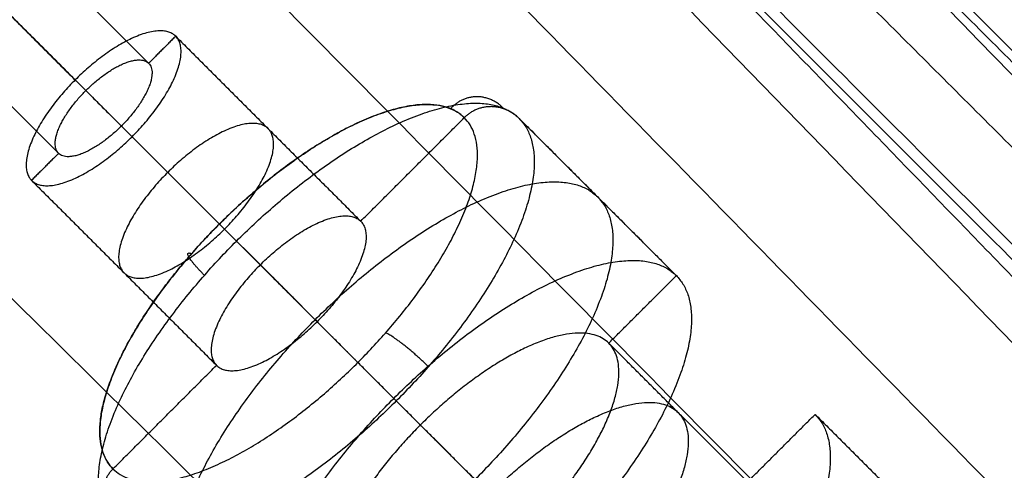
# Model space of a CAD drawing. Header units: millimetres. Extents: x -657 to 864, y -831 to 851.
# Tile 338 of 656: x -517.02 to -511.77, y 112.99 to 115.39. Entities that reach past the tile are written whole.
import ezdxf

# ---------------------------------------------------------------- set-up
doc = ezdxf.new("R2010")
doc.units = ezdxf.units.MM
doc.layers.add('Default', color=7, linetype='Continuous', true_color=0x000000)

msp = doc.modelspace()

# ---------------------------------------------------------------- linework, layer by layer
at = {"layer": 'Default'}
for points in [[(-473.689, 252.9367, -369.8785), (-564.1373, 162.4884, -369.8785), (-654.5856, 72.0401, -369.8785)], [(-474.323, 252.1079, -369.6653), (-564.0399, 162.3909, -369.6653), (-653.7569, 72.6739, -369.6653)], [(-363.37, 241.8283, -413.9261), (-503.4234, 101.7749, -413.9261), (-643.4767, -38.2784, -413.9261)], [(-363.801, 241.2679, -413.6894), (-503.3586, 101.7103, -413.6894), (-642.9162, -37.8474, -413.6894)], [(-236.2074, 159.5297, -441.8414), (-398.6931, -2.956, -441.8414), (-561.1788, -165.4416, -441.8414)], [(-236.6391, 159.098, -441.5875), (-398.6931, -2.956, -441.5875), (-560.747, -165.0099, -441.5875)], [(-501.469, 110.3882, -340.6566), (-508.0741, 116.9933, -340.6566), (-514.6793, 123.5984, -340.6566)], [(-514.6793, 123.5984, -340.4027), (-508.0741, 116.9933, -340.4027), (-501.469, 110.3882, -340.4027)], [(-501.469, 110.3882, -340.5297), (-508.0741, 116.9933, -340.5297), (-514.6793, 123.5984, -340.5297)], [(-512.0372, 99.82, -340.4027), (-518.6424, 106.4251, -340.4027), (-525.2475, 113.0302, -340.4027)], [(-525.2475, 113.0302, -340.6566), (-518.6424, 106.4251, -340.6566), (-512.0372, 99.82, -340.6566)], [(-512.0372, 99.82, -340.5297), (-518.6424, 106.4251, -340.5297), (-525.2475, 113.0302, -340.5297)]]:
    msp.add_open_spline(points, degree=2, dxfattribs=at)
for points, knots in [([(-593.1474, 191.4984, -340.3025), (-583.971, 182.322, -350.7035), (-555.936, 154.287, -379.3443), (-491.4402, 89.7912, -426.6492), (-434.2151, 32.5661, -441.8414), (-398.6931, -2.956, -441.8414)], [2.41548, 2.41548, 2.41548, 2.41548, 70.396144, 198.636056, 404.995527, 404.995527, 404.995527, 404.995527]), ([(-592.6359, 190.9868, -340.5563), (-583.5819, 181.9329, -350.7875), (-555.6847, 154.0357, -379.2423), (-491.3808, 89.7317, -426.406), (-434.1928, 32.5437, -441.5875), (-398.6931, -2.956, -441.5875)], [2.408267, 2.408267, 2.408267, 2.408267, 69.367076, 197.537893, 403.786179, 403.786179, 403.786179, 403.786179])]:
    msp.add_open_spline(points, degree=3, knots=knots, dxfattribs=at)
msp.add_rational_spline([(-514.6793, 123.5984, -340.4796), (-520.4918, 129.411, -340.4796), (-525.7759, 124.1269, -340.4796), (-531.06, 118.8427, -340.4796), (-525.2475, 113.0302, -340.4796)], [1, 0.707106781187, 1, 0.707106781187, 1], degree=2, knots=[1.570796, 1.570796, 1.570796, 3.141593, 3.141593, 4.712389, 4.712389, 4.712389], dxfattribs=at)
at = {"layer": 'Default', "color": 18, "true_color": 0x000000}
for points, degree in [([(-515.5689, 122.0219, -337.5103), (-509.2279, 115.681, -337.5103), (-502.887, 109.3401, -337.5103)], 2), ([(-502.8549, 109.3722, -338.4639), (-509.1958, 115.7131, -338.4639), (-515.5367, 122.054, -338.4639)], 2), ([(-515.601, 121.9898, -336.5566), (-509.2601, 115.6489, -336.5566), (-502.9191, 109.3079, -336.5566)], 2), ([(-523.5566, 121.9075, -335.4293), (-520.2234, 118.5743, -333.1302), (-516.8902, 115.2411, -330.8311), (-513.557, 111.9079, -328.532)], 3), ([(-503.3988, 108.8282, -335.8484), (-509.7398, 115.1691, -335.8484), (-516.0807, 121.5101, -335.8484)], 2), ([(-516.1442, 121.4466, -337.5672), (-509.8033, 115.1057, -337.5672), (-503.4623, 108.7647, -337.5672)], 2), ([(-503.4321, 108.7949, -338.4639), (-509.773, 115.1359, -338.4639), (-516.114, 121.4768, -338.4639)], 2), ([(-516.1744, 121.4164, -336.6704), (-509.8335, 115.0755, -336.6704), (-503.4925, 108.7345, -336.6704)], 2), ([(-513.2857, 118.0756, -336.6704), (-507.827, 112.6169, -336.6704), (-502.3684, 107.1582, -336.6704)], 2), ([(-513.1387, 118.0213, -335.8484), (-507.6553, 112.5379, -335.8484), (-502.1719, 107.0545, -335.8484)], 2), ([(-502.584, 106.0264, -334.7666), (-508.2214, 111.6638, -334.7666), (-513.8588, 117.3012, -334.7666)], 2), ([(-508.4207, 111.6852, -330.8051), (-510.2334, 113.5572, -332.1256), (-512.0461, 115.4292, -333.4461), (-513.8588, 117.3012, -334.7666)], 3), ([(-518.5631, 116.9141, -332.8996), (-516.8017, 115.1527, -331.6846), (-515.0404, 113.3913, -330.4697), (-513.279, 111.6299, -329.2548)], 3), ([(-517.8095, 116.6408, -334.7846), (-517.0695, 115.9008, -334.3829), (-516.3295, 115.1608, -333.9812)], 2), ([(-518.1443, 116.4953, -334.4358), (-517.4044, 115.7553, -334.0341), (-516.6644, 115.0153, -333.6323)], 2), ([(-509.003, 111.2131, -330.8733), (-511.5289, 113.8216, -332.7133), (-514.0548, 116.4301, -334.5534)], 2), ([(-514.0525, 116.4419, -334.8674), (-508.5876, 110.977, -334.8674), (-503.1227, 105.5121, -334.8674)], 2), ([(-517.955, 116.3059, -335.1334), (-517.215, 115.5659, -334.7317), (-516.475, 114.826, -334.33)], 2), ([(-501.8614, 105.3655, -336.3802), (-507.3387, 110.8428, -336.3802), (-512.8161, 116.3201, -336.3802)], 2), ([(-516.8099, 114.6805, -333.9812), (-517.5499, 115.4204, -334.3829), (-518.2898, 116.1604, -334.7846)], 2), ([(-514.1413, 116.1615, -333.1833), (-512.7795, 114.7591, -332.2071), (-511.4176, 113.3566, -331.2308), (-510.0557, 111.9542, -330.2546)], 3), ([(-513.0742, 116.062, -335.8356), (-507.4806, 110.4685, -335.8356), (-501.8871, 104.8749, -335.8356)], 2), ([(-513.3323, 115.8039, -335.291), (-507.8999, 110.3715, -335.291), (-502.4675, 104.9391, -335.291)], 2), ([(-514.5418, 115.6768, -332.062), (-513.4542, 114.5647, -331.2947), (-512.3665, 113.4526, -330.5275), (-511.2789, 112.3404, -329.7602)], 3), ([(-515.6478, 115.5038, -331.6616), (-514.558, 114.4009, -330.9031), (-513.4683, 113.298, -330.1447), (-512.3785, 112.195, -329.3863)], 3), ([(-516.1854, 115.305, -333.9812), (-516.2575, 115.2329, -333.9812), (-516.3295, 115.1608, -333.9812)], 2), ([(-516.1854, 115.305, -333.9812), (-515.6921, 114.8116, -333.7134), (-515.1988, 114.3183, -333.4456)], 2), ([(-516.7212, 115.0722, -333.4231), (-516.2279, 114.5788, -333.1553), (-515.7346, 114.0855, -332.8874)], 2), ([(-516.6644, 115.0153, -333.6323), (-516.6928, 115.0437, -333.5277), (-516.7212, 115.0722, -333.4231)], 2), ([(-515.1988, 114.3183, -333.4456), (-514.9226, 114.5945, -333.4456), (-514.6463, 114.8708, -333.4456)], 2), ([(-514.3542, 114.8669, -333.3652), (-513.9349, 114.4476, -333.1376), (-513.5156, 114.0282, -332.91)], 2), ([(-513.6586, 114.1713, -332.9876), (-514.0064, 114.5191, -333.1764), (-514.3542, 114.8669, -333.3652)], 2), ([(-516.4182, 114.7692, -334.5393), (-516.4466, 114.7976, -334.4346), (-516.475, 114.826, -334.33)], 2), ([(-515.4316, 113.7825, -334.0037), (-515.9249, 114.2759, -334.2715), (-516.4182, 114.7692, -334.5393)], 2), ([(-516.8099, 114.6805, -333.9812), (-516.8819, 114.6084, -333.9812), (-516.954, 114.5364, -333.9812)], 2), ([(-510.3836, 101.8435, -336.6704), (-516.7245, 108.1844, -336.6704), (-523.0654, 114.5254, -336.6704)], 2), ([(-516.954, 114.5364, -333.9812), (-516.4607, 114.043, -333.7134), (-515.9674, 113.5497, -333.4456)], 2), ([(-523.1259, 114.4649, -338.4639), (-516.7849, 108.124, -338.4639), (-510.444, 101.7831, -338.4639)], 2), ([(-510.4138, 101.8133, -337.5672), (-516.7547, 108.1542, -337.5672), (-523.0956, 114.4951, -337.5672)], 2), ([(-510.4773, 101.7498, -335.8484), (-516.8182, 108.0907, -335.8484), (-523.1591, 114.4317, -335.8484)], 2), ([(-515.9523, 114.3033, -332.0851), (-515.8435, 114.1944, -332.4863), (-515.7346, 114.0855, -332.8874)], 2), ([(-515.0225, 113.3735, -331.3402), (-515.4418, 113.7928, -331.5679), (-515.8612, 114.2121, -331.7955)], 2), ([(-517.1529, 113.9989, -331.6616), (-516.05, 112.9091, -330.9032), (-514.947, 111.8193, -330.1447), (-513.8441, 110.7295, -329.3863)], 3), ([(-513.8759, 113.668, -332.91), (-513.6957, 113.8481, -332.91), (-513.5156, 114.0282, -332.91)], 2), ([(-523.6388, 113.952, -336.5566), (-517.2979, 107.611, -336.5566), (-510.957, 101.2701, -336.5566)], 2), ([(-523.7031, 113.8877, -338.4639), (-517.3622, 107.5468, -338.4639), (-511.0212, 101.2058, -338.4639)], 2), ([(-510.9891, 101.238, -337.5103), (-517.33, 107.5789, -337.5103), (-523.671, 113.9198, -337.5103)], 2), ([(-515.4316, 113.7825, -334.0037), (-515.3227, 113.6737, -334.4048), (-515.2138, 113.5648, -334.806)], 2), ([(-513.1359, 112.928, -332.5083), (-513.5059, 113.298, -332.7091), (-513.8759, 113.668, -332.91)], 2), ([(-516.5198, 112.9973, -333.4456), (-516.2436, 113.2735, -333.4456), (-515.9674, 113.5497, -333.4456)], 2), ([(-515.0225, 113.3735, -331.3402), (-514.9515, 113.3025, -331.6019), (-514.8805, 113.2315, -331.8635)], 2), ([(-514.1704, 112.5213, -334.4797), (-514.5897, 112.9406, -334.7073), (-515.009, 113.36, -334.9349)], 2), ([(-513.1359, 112.928, -332.5083), (-512.9558, 113.1081, -332.5083), (-512.7756, 113.2883, -332.5083)], 2), ([(-512.7756, 113.2883, -332.5083), (-512.2823, 112.795, -332.2405), (-511.789, 112.3016, -331.9727)], 2), ([(-514.1405, 112.4915, -331.4618), (-514.5105, 112.8615, -331.6626), (-514.8805, 113.2315, -331.8635)], 2)]:
    msp.add_open_spline(points, degree=degree, dxfattribs=at)
for points, weights, degree, knots in [([(-516.5994, 117.9713, -337.1188), (-516.7874, 119.9468, -337.1188), (-518.6618, 120.7459, -337.1188), (-520.5362, 121.5449, -337.1188), (-521.8651, 120.2161, -337.1188), (-523.194, 118.8872, -337.1188), (-522.3949, 117.0128, -337.1188), (-521.5958, 115.1383, -337.1188), (-519.6203, 114.9503, -337.1188)], [1, 0.838037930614, 1, 0.838037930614, 1, 0.838037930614, 1, 0.838037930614, 1], 2, [-19.61723, -19.61723, -19.61723, -14.712923, -14.712923, -9.808615, -9.808615, -4.904308, -4.904308, 0, 0, 0]), ([(-516.741, 117.9649, -336.9701), (-516.9162, 119.8497, -336.9701), (-518.7039, 120.6139, -336.9701), (-520.4916, 121.3782, -336.9701), (-521.7594, 120.1104, -336.9701), (-523.0273, 118.8425, -336.9701), (-522.263, 117.0548, -336.9701), (-521.4987, 115.2671, -336.9701), (-519.6139, 115.0919, -336.9701)], [1, 0.837736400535, 1, 0.837736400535, 1, 0.837736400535, 1, 0.837736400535, 1], 2, [0, 0, 0, 4.677936, 4.677936, 9.355873, 9.355873, 14.033809, 14.033809, 18.711746, 18.711746, 18.711746]), ([(-514.071, 117.5127, -334.7945), (-514.8687, 118.141, -332.8074), (-516.3964, 117.5759, -331.466), (-517.8107, 116.1616, -331.466), (-519.225, 114.7473, -331.466), (-519.7901, 113.2197, -332.8074), (-519.1617, 112.422, -334.7945)], [1.13789965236, 0.941206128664, 0.954928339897, 1.17906628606, 0.954928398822, 0.941206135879, 1.13789949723], 3, [0.606869, 0.606869, 0.606869, 0.606869, 9.912577, 9.912577, 9.912577, 19.218282, 19.218282, 19.218282, 19.218282]), ([(-516.4182, 114.7692, -334.5393), (-516.0339, 115.1535, -334.5393), (-516.1854, 115.305, -333.9812), (-516.3369, 115.4565, -333.4231), (-516.7212, 115.0722, -333.4231)], [1, 0.707106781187, 1, 0.707106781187, 1], 2, [0, 0, 0, 1.256637, 1.256637, 2.513274, 2.513274, 2.513274]), ([(-516.8099, 114.6805, -333.9812), (-516.9046, 114.7752, -333.6323), (-516.6644, 115.0153, -333.6323), (-516.4242, 115.2555, -333.6323), (-516.3295, 115.1608, -333.9812)], [1, 0.707106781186, 1, 0.707106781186, 1], 2, [0, 0, 0, 0.785398, 0.785398, 1.570796, 1.570796, 1.570796]), ([(-516.3295, 115.1608, -333.9812), (-516.2348, 115.0662, -334.33), (-516.475, 114.826, -334.33), (-516.7152, 114.5858, -334.33), (-516.8099, 114.6805, -333.9812)], [1, 0.707106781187, 1, 0.707106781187, 1], 2, [0, 0, 0, 0.785398, 0.785398, 1.570796, 1.570796, 1.570796]), ([(-516.7212, 115.0722, -333.4231), (-517.1055, 114.6879, -333.4231), (-516.954, 114.5364, -333.9812), (-516.8025, 114.3849, -334.5393), (-516.4182, 114.7692, -334.5393)], [1, 0.707106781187, 1, 0.707106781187, 1], 2, [0, 0, 0, 1.256637, 1.256637, 2.513274, 2.513274, 2.513274]), ([(-516.5159, 112.7052, -333.3652), (-516.942, 113.1313, -331.7955), (-515.8612, 114.2121, -331.7955), (-514.7803, 115.2929, -331.7955), (-514.3542, 114.8669, -333.3652)], [1, 0.707106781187, 1, 0.707106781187, 1], 2, [0.319892, 0.319892, 0.319892, 3.382945, 3.382945, 6.445998, 6.445998, 6.445998]), ([(-514.6463, 114.8708, -333.4456), (-515.0156, 115.24, -332.0851), (-515.9523, 114.3033, -332.0851), (-516.8891, 113.3666, -332.0851), (-516.5198, 112.9973, -333.4456)], [1, 0.707106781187, 1, 0.707106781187, 1], 2, [0, 0, 0, 3.063053, 3.063053, 6.126106, 6.126106, 6.126106]), ([(-516.5198, 112.9973, -333.4456), (-516.833, 113.3105, -332.2918), (-516.1004, 114.1454, -332.1034), (-515.2365, 115.1298, -331.8812), (-514.7192, 114.9185, -333.2234), (-514.6767, 114.9011, -333.3337), (-514.6463, 114.8708, -333.4456)], [0.941544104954, 0.740037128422, 1, 0.707106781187, 1, 0.967069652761, 0.941544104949], 2, [0.344383, 0.344383, 0.344383, 3.063053, 3.063053, 6.126106, 6.126106, 6.470488, 6.470488, 6.470488]), ([(-516.5198, 112.9973, -333.4456), (-516.1505, 112.628, -334.806), (-515.2138, 113.5648, -334.806), (-514.2771, 114.5015, -334.806), (-514.6463, 114.8708, -333.4456)], [1, 0.707106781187, 1, 0.707106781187, 1], 2, [0, 0, 0, 3.063053, 3.063053, 6.126106, 6.126106, 6.126106]), ([(-514.3542, 114.8669, -333.3652), (-513.9282, 114.4408, -334.9349), (-515.009, 113.36, -334.9349), (-516.0898, 112.2791, -334.9349), (-516.5159, 112.7052, -333.3652)], [1, 0.707106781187, 1, 0.707106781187, 1], 2, [0.319892, 0.319892, 0.319892, 3.382945, 3.382945, 6.445998, 6.445998, 6.445998]), ([(-515.9249, 114.2759, -334.2715), (-515.5406, 114.6602, -334.2715), (-515.6921, 114.8116, -333.7134), (-515.8436, 114.9631, -333.1553), (-516.2279, 114.5788, -333.1553)], [1, 0.707106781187, 1, 0.707106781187, 1], 2, [1.570796, 1.570796, 1.570796, 3.141593, 3.141593, 4.712389, 4.712389, 4.712389]), ([(-516.2279, 114.5788, -333.1553), (-516.6122, 114.1945, -333.1553), (-516.4607, 114.043, -333.7134), (-516.3092, 113.8916, -334.2715), (-515.9249, 114.2759, -334.2715)], [1, 0.707106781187, 1, 0.707106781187, 1], 2, [1.570796, 1.570796, 1.570796, 3.141593, 3.141593, 4.712389, 4.712389, 4.712389]), ([(-516.0966, 112.2859, -333.1376), (-516.5227, 112.712, -331.5679), (-515.4418, 113.7928, -331.5679), (-514.361, 114.8736, -331.5679), (-513.9349, 114.4476, -333.1376)], [1, 0.707106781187, 1, 0.707106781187, 1], 2, [1.570796, 1.570796, 1.570796, 3.141593, 3.141593, 4.712389, 4.712389, 4.712389]), ([(-513.9349, 114.4476, -333.1376), (-513.5088, 114.0215, -334.7073), (-514.5897, 112.9406, -334.7073), (-515.6705, 111.8598, -334.7073), (-516.0966, 112.2859, -333.1376)], [1, 0.707106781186, 1, 0.707106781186, 1], 2, [1.570796, 1.570796, 1.570796, 3.141593, 3.141593, 4.712389, 4.712389, 4.712389]), ([(-515.7346, 114.0855, -332.8874), (-515.3503, 114.4698, -332.8874), (-515.1988, 114.3183, -333.4456), (-515.0473, 114.1668, -334.0037), (-515.4316, 113.7825, -334.0037)], [1, 0.707106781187, 1, 0.707106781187, 1], 2, [0, 0, 0, 1.256637, 1.256637, 2.513274, 2.513274, 2.513274]), ([(-515.6773, 111.8666, -332.91), (-516.1034, 112.2926, -331.3402), (-515.0225, 113.3735, -331.3402), (-513.9417, 114.4543, -331.3402), (-513.5156, 114.0282, -332.91)], [1, 0.707106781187, 1, 0.707106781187, 1], 2, [0, 0, 0, 3.534292, 3.534292, 7.068583, 7.068583, 7.068583]), ([(-515.7346, 114.0855, -332.8874), (-516.1189, 113.7012, -332.8874), (-515.9674, 113.5497, -333.4456), (-515.8159, 113.3982, -334.0037), (-515.4316, 113.7825, -334.0037)], [1, 0.707106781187, 1, 0.707106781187, 1], 2, [-2.513274, -2.513274, -2.513274, -1.256637, -1.256637, 0, 0, 0]), ([(-513.5156, 114.0282, -332.91), (-513.0895, 113.6022, -334.4797), (-514.1704, 112.5213, -334.4797), (-515.2512, 111.4405, -334.4797), (-515.6773, 111.8666, -332.91)], [1, 0.707106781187, 1, 0.707106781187, 1], 2, [0, 0, 0, 3.534292, 3.534292, 7.068583, 7.068583, 7.068583]), ([(-513.8759, 113.668, -332.91), (-514.1599, 113.952, -331.8635), (-514.8805, 113.2315, -331.8635), (-515.6011, 112.5109, -331.8635), (-515.317, 112.2268, -332.91)], [1, 0.707106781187, 1, 0.707106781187, 1], 2, [0, 0, 0, 2.356194, 2.356194, 4.712389, 4.712389, 4.712389]), ([(-515.317, 112.2268, -332.91), (-515.033, 111.9428, -333.9564), (-514.3124, 112.6634, -333.9564), (-513.5918, 113.3839, -333.9564), (-513.8759, 113.668, -332.91)], [1, 0.707106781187, 1, 0.707106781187, 1], 2, [0, 0, 0, 2.356194, 2.356194, 4.712389, 4.712389, 4.712389]), ([(-514.947, 111.8569, -332.7091), (-515.2311, 112.1409, -331.6626), (-514.5105, 112.8615, -331.6626), (-513.7899, 113.582, -331.6626), (-513.5059, 113.298, -332.7091)], [1, 0.707106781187, 1, 0.707106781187, 1], 2, [1.570796, 1.570796, 1.570796, 3.141593, 3.141593, 4.712389, 4.712389, 4.712389]), ([(-513.5059, 113.298, -332.7091), (-513.2219, 113.0139, -333.7556), (-513.9424, 112.2934, -333.7556), (-514.663, 111.5728, -333.7556), (-514.947, 111.8569, -332.7091)], [1, 0.707106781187, 1, 0.707106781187, 1], 2, [1.570796, 1.570796, 1.570796, 3.141593, 3.141593, 4.712389, 4.712389, 4.712389]), ([(-512.7756, 113.2883, -332.5083), (-512.3496, 112.8622, -334.078), (-513.4304, 111.7814, -334.078), (-514.5112, 110.7005, -334.078), (-514.9373, 111.1266, -332.5083)], [1, 0.707106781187, 1, 0.707106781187, 1], 2, [-7.068583, -7.068583, -7.068583, -3.534292, -3.534292, 0, 0, 0])]:
    msp.add_rational_spline(points, weights, degree=degree, knots=knots, dxfattribs=at)
msp.add_open_spline([(-516.8031, 116.6604, -332.4568), (-517.0895, 116.4693, -332.3239), (-517.6534, 116.0043, -332.1861), (-518.1184, 115.4404, -332.3239), (-518.3094, 115.154, -332.4568)], degree=3, knots=[5.475774, 5.475774, 5.475774, 5.475774, 7.188789, 8.901832, 8.901832, 8.901832, 8.901832], dxfattribs=at)
for points, weights in [([(-514.4383, 114.9219, -333.1089), (-514.5863, 115.0699, -333.1892), (-514.7192, 114.9185, -333.2234)], [1, 0.707106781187, 1]), ([(-514.3542, 114.8669, -333.3652), (-514.5022, 115.0149, -333.4456), (-514.6463, 114.8708, -333.4456)], [1, 0.707106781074, 1]), ([(-516.0319, 114.0299, -331.8166), (-516.1799, 114.1779, -331.8969), (-516.1004, 114.1454, -332.1034)], [1, 0.707106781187, 1]), ([(-514.8382, 113.5422, -334.9139), (-514.9862, 113.6902, -334.9942), (-515.0658, 113.7227, -334.7877)], [1, 0.707106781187, 1]), ([(-516.5198, 112.9973, -333.4456), (-516.6639, 112.8532, -333.4456), (-516.5159, 112.7052, -333.3652)], [1, 0.707106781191, 1])]:
    msp.add_rational_spline(points, weights, degree=2, dxfattribs=at)

doc.saveas('drawing.dxf')
